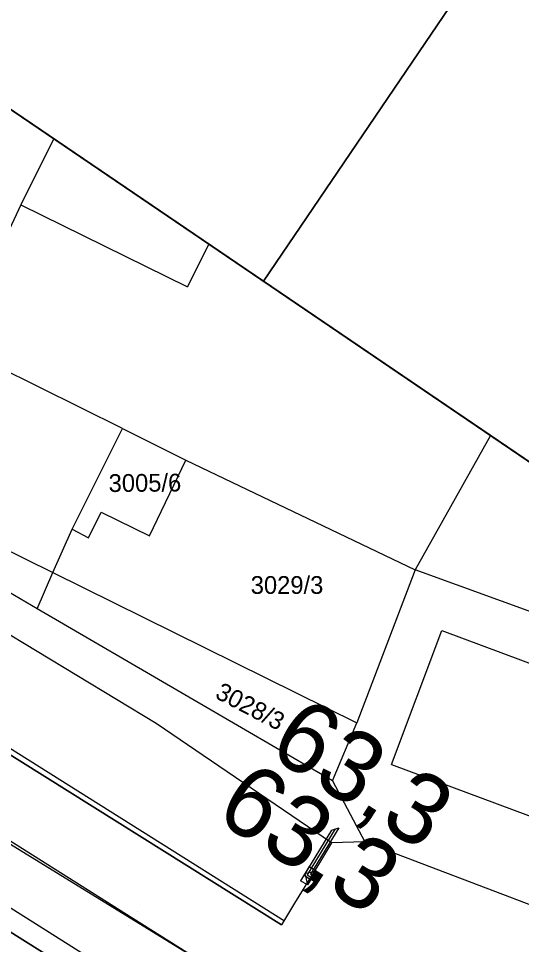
# Model space of a CAD drawing. Extents: x -621145 to -620110, y -1122807 to -1121971.
# Drawn here: x -620387.4 to -620344.9, y -1122621.9 to -1122543.7 of the extents above; entities that cross this region are included whole.
import ezdxf

# ---------------------------------------------------------------- set-up
doc = ezdxf.new("R2010")
doc.units = 0
for name, color, linetype in [('EON-podzemní NN', 7, 'Continuous'), ('RÁMY', 7, 'Continuous'), ('Vrstva 1', 7, 'Continuous'), ('Vrstva 14', 7, 'Continuous'), ('Vrstva 17', 7, 'Continuous'), ('Vrstva 53', 7, 'Continuous'), ('Vrstva 55', 7, 'Continuous'), ('Vrstva 56', 7, 'Continuous'), ('Vrstva 57', 7, 'Continuous'), ('Vrstva 62', 7, 'Continuous'), ('Vrstva 7', 7, 'Continuous'), ('Vrstva 9', 7, 'Continuous')]:
    doc.layers.add(name, color=color, linetype=linetype)

# ---------------------------------------------------------------- blocks, each defined once
blk = doc.blocks.new('NN630')
at = {"layer": 'Vrstva 9'}
for points in [[(-0.0003, -0.07), (-0.0703, 0)], [(-0.0703, -0.07), (-0.0703, 0), (0.0697, 0), (0.0697, -0.07)], [(-0.0703, -0.07), (0.0697, -0.07)], [(-0.0003, -0.07), (0.0697, 0)]]:
    blk.add_lwpolyline(points, dxfattribs=at)

msp = doc.modelspace()

# ---------------------------------------------------------------- linework, layer by layer
at = {"layer": 'EON-podzemní NN'}
msp.add_lwpolyline([(-620360.3, -1122612.007), (-620362.691, -1122615.909), (-620362.456, -1122616.072), (-620362.684, -1122616.4), (-620363.229, -1122616.023), (-620360.884, -1122612.195)], close=True, dxfattribs=at)
msp.add_lwpolyline([(-620360.592, -1122612.101), (-620362.96, -1122615.966), (-620362.57, -1122616.236)], dxfattribs=at)
at = {"layer": 'RÁMY'}
for points in [[(-621061.558, -1122093.918), (-620192.937, -1122683.831), (-620276.367, -1122806.679), (-621144.989, -1122216.766)], [(-620887.834, -1122211.901), (-620192.937, -1122683.831), (-620276.367, -1122806.679), (-620971.264, -1122334.748)], [(-620370.093, -1122384.009), (-620283.231, -1122443.001), (-620366.661, -1122565.848), (-620453.523, -1122506.857)], [(-620283.231, -1122443.001), (-620196.368, -1122501.992), (-620279.799, -1122624.84), (-620366.661, -1122565.848)]]:
    msp.add_lwpolyline(points, close=True, dxfattribs=at)
at = {"layer": 'Vrstva 1'}
for points in [[(-620500.939, -1122547.694), (-620489.166, -1122554.597), (-620480.63, -1122559.224), (-620478.824, -1122560.172), (-620471.759, -1122563.69), (-620469.127, -1122564.967), (-620462.69, -1122568.112), (-620456.494, -1122571.322), (-620452.14, -1122573.653), (-620443.341, -1122578.74), (-620440.571, -1122580.341), (-620433.381, -1122584.662), (-620423.009, -1122591.081), (-620412.157, -1122597.915), (-620389.938, -1122611.924), (-620377.691, -1122619.641), (-620371.626, -1122623.45), (-620362.665, -1122629.103), (-620357.095, -1122632.621), (-620348.688, -1122637.935), (-620341.5, -1122642.47)], [(-620456.889, -1122575.371), (-620449.155, -1122580.241), (-620441.404, -1122585.122), (-620433.757, -1122589.942), (-620426.058, -1122594.795), (-620418.326, -1122599.668), (-620410.681, -1122604.488), (-620402.92, -1122609.381), (-620394.333, -1122614.783), (-620386.67, -1122619.606), (-620379.008, -1122624.44), (-620374.378, -1122627.361), (-620367.833, -1122631.489), (-620360.993, -1122635.8), (-620354.976, -1122639.588), (-620353.476, -1122640.528), (-620346.441, -1122644.972), (-620339.555, -1122649.372)], [(-620456.889, -1122575.371), (-620449.155, -1122580.241), (-620441.404, -1122585.122), (-620433.757, -1122589.942), (-620426.058, -1122594.795), (-620418.326, -1122599.668), (-620410.681, -1122604.488), (-620402.92, -1122609.381), (-620394.333, -1122614.783), (-620386.67, -1122619.606), (-620379.008, -1122624.44), (-620374.378, -1122627.361), (-620367.833, -1122631.489), (-620360.993, -1122635.8), (-620354.976, -1122639.588), (-620353.476, -1122640.528), (-620346.441, -1122644.972), (-620339.555, -1122649.372)]]:
    msp.add_lwpolyline(points, dxfattribs=at)
at = {"layer": 'Vrstva 14'}
for points in [[(-620340.478, -1122650.803), (-620347.325, -1122646.469), (-620355.043, -1122641.547), (-620361.891, -1122637.249), (-620368.728, -1122632.945), (-620375.571, -1122628.636), (-620379.873, -1122625.938), (-620387.514, -1122621.12), (-620395.246, -1122616.245), (-620403.797, -1122610.837), (-620411.536, -1122605.964), (-620419.245, -1122601.086), (-620426.947, -1122596.208), (-620434.632, -1122591.377), (-620442.293, -1122586.56), (-620450.011, -1122581.717), (-620457.716, -1122576.877)], [(-620457.716, -1122576.877), (-620450.011, -1122581.717), (-620442.293, -1122586.56), (-620434.632, -1122591.377), (-620426.947, -1122596.208), (-620419.245, -1122601.086), (-620411.536, -1122605.964), (-620403.797, -1122610.837), (-620395.246, -1122616.245), (-620387.514, -1122621.12), (-620379.873, -1122625.938), (-620375.571, -1122628.636), (-620368.728, -1122632.945), (-620361.891, -1122637.249), (-620355.043, -1122641.547), (-620347.325, -1122646.469), (-620340.478, -1122650.803)]]:
    msp.add_lwpolyline(points, dxfattribs=at)
at = {"layer": 'Vrstva 17'}
msp.add_line((-620364.888, -1122619.878), (-620408.813, -1122592.334), dxfattribs=at)
at = {"layer": 'Vrstva 53'}
for p, q in [((-620447.48, -1122576.88), (-620355.23, -1122633.54)), ((-620402.13, -1122597.06), (-620365.14, -1122620.19)), ((-620358.11, -1122613.18), (-620360.91, -1122613.28)), ((-620358.11, -1122613.18), (-620335.54, -1122621.75)), ((-620361.94, -1122614.97), (-620364.03, -1122618.38)), ((-620364.03, -1122618.38), (-620365.14, -1122620.19))]:
    msp.add_line(p, q, dxfattribs=at)
at = {"layer": 'Vrstva 55'}
for p, q in [((-620384.368, -1122553.823), (-620387.17, -1122559.43)), ((-620387.17, -1122559.43), (-620392.72, -1122571.3)), ((-620387.17, -1122559.43), (-620373.07, -1122566.34)), ((-620371.288, -1122562.706), (-620373.07, -1122566.34)), ((-620378.57, -1122578.31), (-620392.72, -1122571.3)), ((-620447.48, -1122576.88), (-620355.23, -1122633.54)), ((-620382.82, -1122586.79), (-620378.57, -1122578.31)), ((-620378.57, -1122578.31), (-620373.23, -1122580.96)), ((-620347.473, -1122578.879), (-620353.86, -1122590.22)), ((-620376.29, -1122587.36), (-620373.23, -1122580.96)), ((-620373.23, -1122580.96), (-620353.86, -1122590.22)), ((-620402.04, -1122581.77), (-620384.45, -1122590.46)), ((-620385.78, -1122593.52), (-620403.1, -1122583.45)), ((-620381.45, -1122587.52), (-620380.38, -1122585.36)), ((-620380.38, -1122585.36), (-620376.29, -1122587.36)), ((-620384.45, -1122590.46), (-620382.82, -1122586.79)), ((-620382.82, -1122586.79), (-620381.45, -1122587.52)), ((-620353.86, -1122590.22), (-620358.78, -1122603.15)), ((-620329.18, -1122599.21), (-620353.86, -1122590.22)), ((-620385.78, -1122593.52), (-620384.45, -1122590.46)), ((-620384.45, -1122590.46), (-620358.78, -1122603.15)), ((-620360.83, -1122608.03), (-620385.78, -1122593.52)), ((-620355.84, -1122606.66), (-620351.59, -1122595.35)), ((-620351.59, -1122595.35), (-620331.64, -1122602.77)), ((-620365.14, -1122620.19), (-620402.13, -1122597.06)), ((-620360.83, -1122608.03), (-620358.78, -1122603.15)), ((-620355.84, -1122606.66), (-620335.8, -1122614.14)), ((-620360.83, -1122608.03), (-620358.11, -1122613.18)), ((-620360.91, -1122613.28), (-620361.94, -1122614.97)), ((-620358.11, -1122613.18), (-620360.91, -1122613.28)), ((-620358.11, -1122613.18), (-620335.54, -1122621.75)), ((-620361.94, -1122614.97), (-620364.03, -1122618.38)), ((-620364.03, -1122618.38), (-620365.14, -1122620.19))]:
    msp.add_line(p, q, dxfattribs=at)
at = {"layer": 'Vrstva 56'}
for p, q in [((-620375.73, -1122603.21), (-620404.53, -1122585.79)), ((-620369.73, -1122607.28), (-620375.73, -1122603.21)), ((-620360.91, -1122613.28), (-620369.73, -1122607.28))]:
    msp.add_line(p, q, dxfattribs=at)
at = {"layer": 'Vrstva 62'}
for p, q in [((-620377.32, -1122619.033), (-620377.32, -1122619.033)), ((-620378.063, -1122620.249), (-620378.063, -1122620.249))]:
    msp.add_line(p, q, dxfattribs=at)

# ---------------------------------------------------------------- block references
at = {"layer": 'EON-podzemní NN', "xscale": 10, "yscale": 9.999999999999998, "rotation": -121.26648409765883}
msp.add_blockref('NN630', (-620362.57, -1122616.236), dxfattribs=at)

# ---------------------------------------------------------------- texts
at = {"layer": 'Vrstva 57'}
for s, rotation, p in [('3005/6', 0.43731, (-620379.736, -1122583.659)), ('3028/3', 332.53236, (-620370.837, -1122601))]:
    msp.add_text(s, height=1.5, rotation=rotation, dxfattribs=at).set_placement(p)
msp.add_text('3029/3', height=1.5, dxfattribs=at).set_placement((-620367.738, -1122592.26))
at = {"layer": 'Vrstva 7'}
for p in [(-620366.451, -1122605.746), (-620370.92, -1122611.204)]:
    msp.add_text('63,3', height=6, rotation=327.75994, dxfattribs=at).set_placement(p)

doc.saveas('drawing.dxf')
